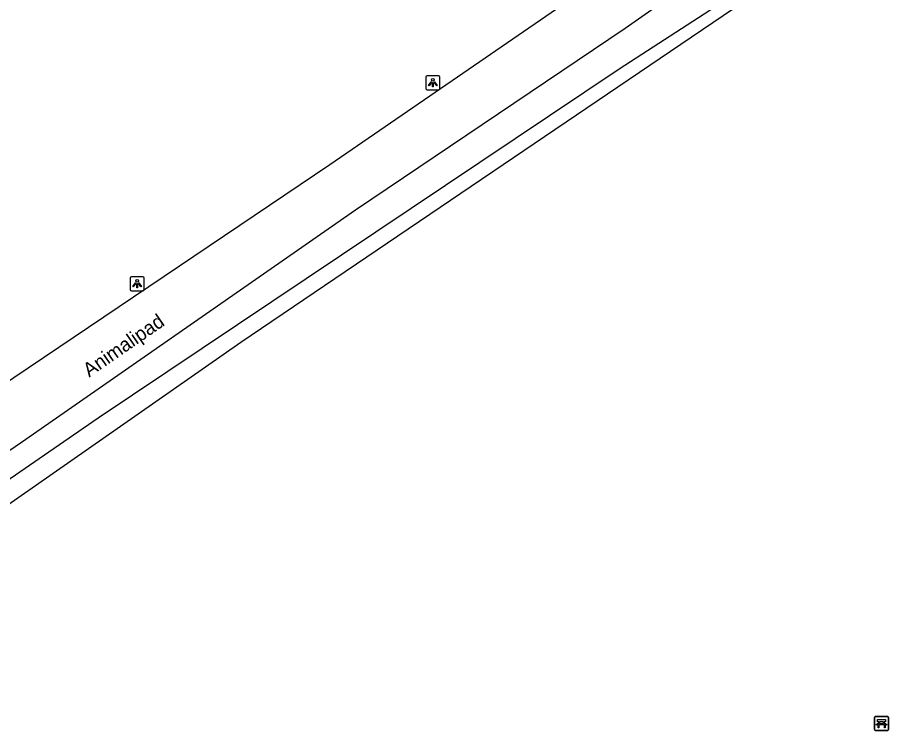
# Model space of a CAD drawing. Extents: x 162157 to 163165, y 378998 to 380775.
# Drawn here: x 162526.7 to 162588.6, y 380321.3 to 380371.9 of the extents above; entities that cross this region are included whole.
import ezdxf

# ---------------------------------------------------------------- set-up
doc = ezdxf.new("R2010")
doc.units = 0
for name, color, linetype in [('IMGEO_Bank', 7, 'Continuous'), ('IMGEO_Lichtpunt', 7, 'Continuous'), ('IMGEO_Openbare_ruimte_label', 7, 'Continuous'), ('IMGEO_Rijbaan_lokaal_gesloten', 7, 'Continuous'), ('IMGEO_Waterloop', 7, 'Continuous')]:
    doc.layers.add(name, color=color, linetype=linetype)

msp = doc.modelspace()

# ---------------------------------------------------------------- linework, layer by layer
at = {"layer": 'IMGEO_Bank'}
for p, q in [((162587.611, 380321.345), (162587.611, 380322.186)), ((162587.611, 380322.186), (162587.611, 380321.345)), ((162587.686, 380322.27), (162588.527, 380322.27)), ((162588.527, 380322.27), (162587.686, 380322.27)), ((162588.611, 380322.195), (162588.611, 380321.354)), ((162588.611, 380321.354), (162588.611, 380322.195)), ((162588.308, 380321.668), (162587.915, 380321.668)), ((162587.92, 380321.776), (162587.92, 380321.882)), ((162587.964, 380321.882), (162587.964, 380321.776)), ((162588.252, 380321.888), (162587.97, 380321.888)), ((162587.97, 380321.77), (162588.252, 380321.77)), ((162588.258, 380321.776), (162588.258, 380321.882)), ((162588.302, 380321.882), (162588.302, 380321.776)), ((162588.536, 380321.27), (162587.695, 380321.27)), ((162587.695, 380321.27), (162588.536, 380321.27))]:
    msp.add_line(p, q, dxfattribs=at)
for points in [[(162587.858, 380321.668), (162587.716, 380321.668), (162587.828, 380321.77), (162587.914, 380321.77)], [(162587.914, 380321.888), (162587.828, 380321.888), (162587.828, 380322.049), (162588.391, 380322.049), (162588.391, 380321.888), (162588.308, 380321.888)], [(162587.908, 380321.661), (162587.908, 380321.454), (162587.865, 380321.454), (162587.865, 380321.661)], [(162588.308, 380321.77), (162588.391, 380321.77), (162588.503, 380321.668), (162588.364, 380321.668)], [(162588.358, 380321.661), (162588.358, 380321.454), (162588.314, 380321.454), (162588.314, 380321.661)]]:
    msp.add_lwpolyline(points, dxfattribs=at)
for centre, radius, start, end in [((162587.689, 380322.192), 0.0779, 92.4484, 184.28452), ((162587.689, 380322.192), 0.0779, 92.4484, 184.28452), ((162588.533, 380322.192), 0.0779, 2.4484, 94.28452), ((162588.533, 380322.192), 0.0779, 2.4484, 94.28452), ((162587.858, 380321.661), 0.00671, 2.89567, 87.10433), ((162587.915, 380321.661), 0.00671, 92.89567, 177.10433), ((162587.913, 380321.881), 0.00671, 2.89567, 87.10433), ((162587.913, 380321.777), 0.00671, 272.89567, 357.10433), ((162587.97, 380321.881), 0.00671, 92.89567, 177.10433), ((162587.97, 380321.777), 0.00671, 182.89567, 267.10433), ((162588.252, 380321.881), 0.00671, 2.89567, 87.10433), ((162588.252, 380321.777), 0.00671, 272.89567, 357.10433), ((162588.309, 380321.881), 0.00671, 92.89567, 177.10433), ((162588.309, 380321.777), 0.00671, 182.89567, 267.10433), ((162588.307, 380321.661), 0.00671, 2.89567, 87.10433), ((162588.364, 380321.661), 0.00671, 92.89567, 177.10433), ((162587.689, 380321.348), 0.0779, 182.4484, 274.28452), ((162587.689, 380321.348), 0.0779, 182.4484, 274.28452), ((162588.533, 380321.348), 0.0779, 272.4484, 4.28452), ((162588.533, 380321.348), 0.0779, 272.4484, 4.28452)]:
    msp.add_arc(centre, radius, start, end, dxfattribs=at)
at = {"layer": 'IMGEO_Lichtpunt'}
for p, q in [((162555.745, 380367.658), (162555.745, 380366.851)), ((162555.745, 380367.658), (162555.745, 380366.851)), ((162556.647, 380367.753), (162555.839, 380367.753)), ((162556.647, 380367.753), (162555.839, 380367.753)), ((162556.741, 380366.851), (162556.741, 380367.658)), ((162556.741, 380366.851), (162556.741, 380367.658)), ((162555.839, 380366.757), (162556.647, 380366.757)), ((162555.839, 380366.757), (162556.647, 380366.757)), ((162534.74, 380353.391), (162534.74, 380352.584)), ((162534.74, 380353.391), (162534.74, 380352.584)), ((162535.642, 380353.486), (162534.834, 380353.486)), ((162535.642, 380353.486), (162534.834, 380353.486)), ((162535.736, 380352.584), (162535.736, 380353.391)), ((162535.736, 380352.584), (162535.736, 380353.391)), ((162534.834, 380352.49), (162535.642, 380352.49)), ((162534.834, 380352.49), (162535.642, 380352.49))]:
    msp.add_line(p, q, dxfattribs=at)
for points in [[(162556.119, 380367.322), (162556.158, 380367.294), (162555.97, 380367.032), (162555.932, 380367.059), (162556.119, 380367.322)], [(162556.221, 380367.274), (162556.268, 380367.274), (162556.268, 380366.952), (162556.221, 380366.952), (162556.221, 380367.274)], [(162556.331, 380367.294), (162556.369, 380367.321), (162556.556, 380367.059), (162556.517, 380367.031), (162556.331, 380367.294)], [(162535.114, 380353.055), (162535.153, 380353.027), (162534.965, 380352.765), (162534.927, 380352.792), (162535.114, 380353.055)], [(162535.216, 380353.007), (162535.263, 380353.007), (162535.263, 380352.685), (162535.216, 380352.685), (162535.216, 380353.007)], [(162535.326, 380353.027), (162535.364, 380353.054), (162535.551, 380352.792), (162535.512, 380352.764), (162535.326, 380353.027)]]:
    msp.add_lwpolyline(points, dxfattribs=at)
for centre in [(162556.244, 380367.456), (162535.239, 380353.189)]:
    msp.add_circle(centre, 0.0994, dxfattribs=at)
for centre, start, end in [((162555.839, 380367.658), 90, 180), ((162555.839, 380367.658), 90, 180), ((162556.647, 380367.658), 0, 90), ((162556.647, 380367.658), 0, 90), ((162555.839, 380366.851), 180, 270), ((162555.839, 380366.851), 180, 270), ((162556.647, 380366.851), 270, 0), ((162556.647, 380366.851), 270, 360), ((162534.834, 380353.391), 90, 180), ((162534.834, 380353.391), 90, 180), ((162535.642, 380353.391), 0, 90), ((162535.642, 380353.391), 0, 90), ((162534.834, 380352.584), 180, 270), ((162534.834, 380352.584), 180, 270), ((162535.642, 380352.584), 270, 0), ((162535.642, 380352.584), 270, 360)]:
    msp.add_arc(centre, 0.0946, start, end, dxfattribs=at)
at = {"layer": 'IMGEO_Rijbaan_lokaal_gesloten'}
for points in [[(162514.906, 380333.495), (162527.032, 380341.73), (162550.741, 380358.23), (162569.893, 380371.126), (162588.216, 380383.966)], [(162579.396, 380383.398), (162579.241, 380382.243), (162548.918, 380361.419), (162516.797, 380339.803), (162514.474, 380338.224)]]:
    msp.add_lwpolyline(points, dxfattribs=at)
at = {"layer": 'IMGEO_Waterloop'}
for points in [[(162582.8, 380376.077), (162582.423, 380376.619), (162569.479, 380368.209), (162532.467, 380343.441), (162515.462, 380331.725)], [(162515.929, 380330.238), (162542.599, 380348.845), (162582.8, 380376.077)]]:
    msp.add_lwpolyline(points, dxfattribs=at)

# ---------------------------------------------------------------- texts
at = {"layer": 'IMGEO_Openbare_ruimte_label'}
msp.add_text('Animalipad', height=1, rotation=34.65894, dxfattribs=at).set_placement((162531.832, 380346.321))

doc.saveas('drawing.dxf')
